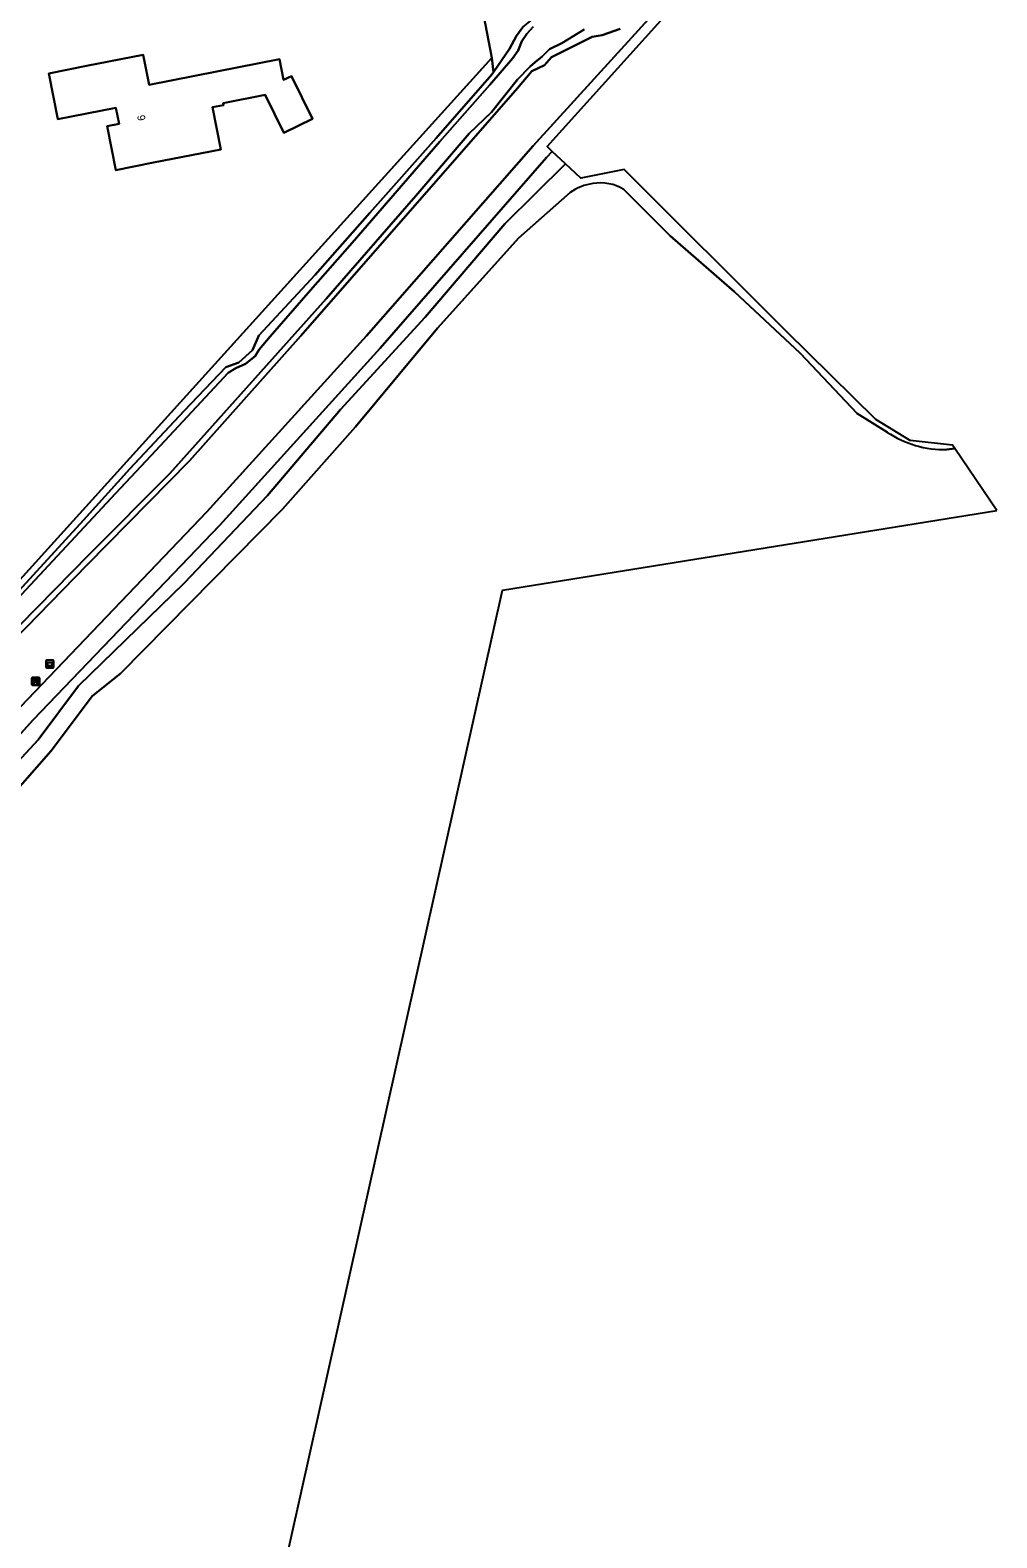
# Model space of a CAD drawing. Extents: x 157648 to 158502, y 379212 to 380938.
# Drawn here: x 158375.9 to 158501.8, y 379995.1 to 380191.3 of the extents above; entities that cross this region are included whole.
import ezdxf

# ---------------------------------------------------------------- set-up
doc = ezdxf.new("R2010")
doc.units = 0
for name, color, linetype in [('IMGEO_Afvalbak', 7, 'Continuous'), ('IMGEO_Bank', 7, 'Continuous'), ('IMGEO_Berm_groen', 7, 'Continuous'), ('IMGEO_Erf', 7, 'Continuous'), ('IMGEO_Groenvoorziening', 7, 'Continuous'), ('IMGEO_Oever', 7, 'Continuous'), ('IMGEO_Pand', 7, 'Continuous'), ('IMGEO_Pand_nummerreeks', 7, 'Continuous'), ('IMGEO_Voetpad_halfverhard', 7, 'Continuous'), ('IMGEO_Waterloop', 7, 'Continuous')]:
    doc.layers.add(name, color=color, linetype=linetype)

msp = doc.modelspace()

# ---------------------------------------------------------------- linework, layer by layer
at = {"layer": 'IMGEO_Afvalbak'}
for p, q in [((158377.95, 380108.39), (158377.95, 380109.19)), ((158377.95, 380109.19), (158377.95, 380108.39)), ((158378.05, 380109.29), (158378.84, 380109.29)), ((158378.84, 380109.29), (158378.05, 380109.29)), ((158378.84, 380108.29), (158378.05, 380108.29)), ((158378.05, 380108.29), (158378.84, 380108.29)), ((158378.94, 380109.19), (158378.94, 380108.39)), ((158378.94, 380108.39), (158378.94, 380109.19))]:
    msp.add_line(p, q, dxfattribs=at)
msp.add_lwpolyline([(158378.09, 380109), (158378.8, 380109), (158378.65, 380108.53), (158378.24, 380108.53), (158378.09, 380109)], dxfattribs=at)
for centre, start, end in [((158378.05, 380109.19), 90, 180), ((158378.05, 380109.19), 90, 180), ((158378.05, 380108.39), 180, 270), ((158378.05, 380108.39), 180, 270), ((158378.84, 380109.19), 0, 90), ((158378.84, 380109.19), 360, 90), ((158378.84, 380108.39), 270, 0), ((158378.84, 380108.39), 270, 0)]:
    msp.add_arc(centre, 0.1, start, end, dxfattribs=at)
at = {"layer": 'IMGEO_Bank'}
for p, q in [((158376.11, 380106.09), (158376.11, 380106.93)), ((158376.11, 380106.93), (158376.11, 380106.09)), ((158376.18, 380107.02), (158377.02, 380107.02)), ((158377.02, 380107.02), (158376.18, 380107.02)), ((158376.8, 380106.41), (158376.41, 380106.41)), ((158376.42, 380106.52), (158376.42, 380106.63)), ((158376.46, 380106.63), (158376.46, 380106.52)), ((158376.75, 380106.63), (158376.47, 380106.63)), ((158376.47, 380106.52), (158376.75, 380106.52)), ((158376.75, 380106.52), (158376.75, 380106.63)), ((158376.8, 380106.63), (158376.8, 380106.52)), ((158377.11, 380106.94), (158377.11, 380106.1)), ((158377.11, 380106.1), (158377.11, 380106.94)), ((158377.03, 380106.02), (158376.19, 380106.02)), ((158376.19, 380106.02), (158377.03, 380106.02))]:
    msp.add_line(p, q, dxfattribs=at)
for points in [[(158376.35, 380106.41), (158376.21, 380106.41), (158376.32, 380106.52), (158376.41, 380106.52)], [(158376.41, 380106.63), (158376.32, 380106.63), (158376.32, 380106.8), (158376.89, 380106.8), (158376.89, 380106.63), (158376.8, 380106.63)], [(158376.4, 380106.41), (158376.4, 380106.2), (158376.36, 380106.2), (158376.36, 380106.41)], [(158376.8, 380106.52), (158376.89, 380106.52), (158377, 380106.41), (158376.86, 380106.41)], [(158376.85, 380106.41), (158376.85, 380106.2), (158376.81, 380106.2), (158376.81, 380106.41)]]:
    msp.add_lwpolyline(points, dxfattribs=at)
for centre, radius, start, end in [((158376.18, 380106.94), 0.0779, 92.4484, 184.2845), ((158376.18, 380106.94), 0.0779, 92.4484, 184.2845), ((158376.35, 380106.41), 0.00671, 2.8957, 87.1043), ((158376.41, 380106.41), 0.00671, 92.8957, 177.1043), ((158376.41, 380106.63), 0.00671, 2.8957, 87.1043), ((158376.41, 380106.52), 0.00671, 272.8957, 357.1043), ((158376.47, 380106.63), 0.00671, 92.8957, 177.1043), ((158376.47, 380106.52), 0.00671, 182.8957, 267.1043), ((158376.75, 380106.63), 0.00671, 2.8957, 87.1043), ((158376.75, 380106.52), 0.00671, 272.8957, 357.1043), ((158376.8, 380106.63), 0.00671, 92.8957, 177.1043), ((158376.8, 380106.52), 0.00671, 182.8957, 267.1043), ((158376.8, 380106.41), 0.00671, 2.8957, 87.1043), ((158376.86, 380106.41), 0.00671, 92.8957, 177.1043), ((158377.03, 380106.94), 0.0779, 2.4484, 94.2845), ((158377.03, 380106.94), 0.0779, 2.4484, 94.2845), ((158376.18, 380106.1), 0.0779, 182.4484, 274.2845), ((158376.18, 380106.1), 0.0779, 182.4484, 274.2845), ((158377.03, 380106.1), 0.0779, 272.4484, 4.2845), ((158377.03, 380106.1), 0.0779, 272.4484, 4.2845)]:
    msp.add_arc(centre, radius, start, end, dxfattribs=at)
at = {"layer": 'IMGEO_Berm_groen'}
for points in [[(158305.85, 380022.95), (158331.75, 380050.61), (158346.54, 380066.12), (158376.94, 380098.93), (158382.17, 380105.94), (158395.92, 380119.32), (158406.8, 380130.7), (158416.28, 380141.89), (158427.3, 380153.91), (158437.7, 380166.06), (158445.59, 380173.87), (158445.59, 380173.87), (158443.87, 380175.49)], [(158443.87, 380175.49), (158443.13, 380174.68), (158421.48, 380149.89), (158400.57, 380126.86), (158376.27, 380101.52), (158358.23, 380081.54), (158345.66, 380067.5), (158336.21, 380057.39), (158325.74, 380046.61), (158308.36, 380028.68)]]:
    msp.add_lwpolyline(points, dxfattribs=at)
at = {"layer": 'IMGEO_Erf'}
msp.add_lwpolyline([(158339.86, 380155.21), (158339.3, 380140.15), (158336.96, 380139.71), (158336.94, 380139.82), (158330.83, 380138.62), (158330.85, 380138.52), (158319.17, 380136.24), (158318.73, 380136.15), (158318.62, 380135.94), (158302.77, 380121.88), (158310.84, 380105), (158320.27, 380086.07), (158350.7, 380093.12), (158360.95, 380104.76), (158436, 380187.68), (158429.44, 380221.8)], dxfattribs=at)
msp.add_lwpolyline([(158400.2, 380185.88), (158408.35, 380187.49), (158408.88, 380184.79), (158409.91, 380185.29), (158412.64, 380179.73), (158408.91, 380177.9), (158406.49, 380182.86), (158401.01, 380181.78), (158401.06, 380181.52), (158399.64, 380181.24), (158400.72, 380175.75), (158391.95, 380174.02), (158387.05, 380173.06), (158385.93, 380178.75), (158387.46, 380179.05), (158387.04, 380181.17), (158379.5, 380179.68), (158378.32, 380185.64), (158383.23, 380186.61), (158390.61, 380188.06), (158391.39, 380184.14)], close=True, dxfattribs=at)
at = {"layer": 'IMGEO_Groenvoorziening'}
for points in [[(158375.71, 380274.27), (158373.4, 380271.7), (158397.77, 380250), (158429.44, 380221.8), (158436, 380187.68), (158436.23, 380185.78), (158438.32, 380188.81), (158439.2, 380190.51), (158440.02, 380191.65), (158441.46, 380192.84), (158443.27, 380193.94), (158445.77, 380195.58), (158448.43, 380197.71), (158452.14, 380201.53), (158456.32, 380205.5), (158438.67, 380221.48), (158439.35, 380222.22), (158440.63, 380223.6), (158433.57, 380229.92), (158384.39, 380273.86)], [(158306.7, 380030.41), (158324.12, 380048.33), (158334.42, 380059.04), (158343.86, 380068.97), (158356.56, 380083.23), (158374.63, 380103.23), (158398.89, 380128.59), (158419.7, 380151.49), (158441.38, 380176.23), (158467.87, 380205.32), (158467.3, 380205.79), (158466.14, 380206.6), (158463.52, 380208.41), (158462.48, 380209.14), (158452.99, 380215.36)], [(158452.71, 380191.42), (158450.39, 380190.63), (158449.08, 380190.4), (158446.53, 380189.15), (158443.76, 380187.74), (158442.85, 380186.72), (158441.21, 380185.92), (158439.34, 380183.71), (158411.12, 380151.48), (158396.62, 380135.22), (158383.3, 380121.67), (158370.58, 380108.69)]]:
    msp.add_lwpolyline(points, dxfattribs=at)
msp.add_lwpolyline([(158412.99, 380159.41), (158420.13, 380167.51), (158428.74, 380177.2), (158436.02, 380185.47), (158436.23, 380185.78), (158436, 380187.68), (158360.95, 380104.76), (158350.7, 380093.12), (158367.33, 380110.63), (158382.85, 380127.51), (158388.86, 380134.2), (158395.94, 380141.73), (158401.38, 380147.4), (158403.08, 380148.02), (158404.83, 380149.61), (158405.68, 380151.53)], close=True, dxfattribs=at)
at = {"layer": 'IMGEO_Oever'}
for points in [[(158440.02, 380191.65), (158439.2, 380190.51), (158438.32, 380188.81), (158436.23, 380185.78), (158436.02, 380185.47), (158428.74, 380177.2), (158420.13, 380167.51), (158412.99, 380159.41), (158405.68, 380151.53), (158404.83, 380149.61), (158403.08, 380148.02), (158401.38, 380147.4), (158395.94, 380141.73), (158388.86, 380134.2), (158382.85, 380127.51), (158367.33, 380110.63)], [(158448.01, 380191.36), (158445.12, 380189.58), (158443.53, 380188.78), (158442.57, 380187.82), (158441.63, 380187.11), (158440.98, 380186.52), (158439.34, 380184.82), (158435.94, 380180.57), (158433.05, 380177.82), (158426.11, 380169.72), (158414.41, 380156.29), (158394.07, 380133.57), (158383.59, 380123.04), (158369.98, 380109.25)], [(158370.58, 380108.69), (158383.3, 380121.67), (158396.62, 380135.22), (158411.12, 380151.48), (158439.34, 380183.71), (158441.21, 380185.92), (158442.85, 380186.72), (158443.76, 380187.74), (158446.53, 380189.15), (158449.08, 380190.4), (158450.39, 380190.63), (158452.71, 380191.42)], [(158417.81, 380163.6), (158429.22, 380176.77), (158435.74, 380184.14), (158438.68, 380187.57), (158439.45, 380188.61), (158439.9, 380189.83), (158440.55, 380190.8), (158441.4, 380191.7)], [(158445.59, 380173.87), (158445.59, 380173.87), (158437.7, 380166.06), (158427.3, 380153.91), (158416.28, 380141.89), (158406.8, 380130.7), (158395.92, 380119.32), (158382.17, 380105.94), (158376.94, 380098.93), (158346.54, 380066.12), (158331.75, 380050.61), (158305.85, 380022.95)], [(158495.27, 380136.69), (158496.29, 380136.82), (158496.29, 380136.82), (158495.98, 380137.27), (158490.49, 380137.87), (158486.01, 380140.61), (158474.32, 380152.09), (158453.23, 380173.12), (158447.61, 380171.98), (158445.59, 380173.87)], [(158314.8, 380029.33), (158335.04, 380049.89), (158363.3, 380080.62), (158369.54, 380087.19), (158378.64, 380097.5), (158383.96, 380104.59), (158387.65, 380107.55), (158408.73, 380128.94), (158418.24, 380139.63), (158428.94, 380152.47), (158435.22, 380159.46), (158439.47, 380164.18), (158446.21, 380170.14)], [(158453.19, 380170.53), (158459.21, 380164.48), (158467.61, 380157.23), (158476.15, 380149.22), (158483.59, 380141.39), (158487.46, 380138.96)], [(158373.02, 380115.98), (158387.01, 380130.99), (158391.66, 380135.9), (158401.66, 380146.66), (158402.65, 380147.28), (158403.93, 380147.85), (158405.17, 380148.84), (158405.71, 380149.69), (158407.16, 380151.42), (158412.37, 380157.42), (158417.81, 380163.6)]]:
    msp.add_lwpolyline(points, dxfattribs=at)
for centre, radius, start, end in [((158449.97, 380164.85), 6.49, 97.3697, 125.4423), ((158450.16, 380165.54), 5.84, 58.6574, 100.0093), ((158494.96, 380150.17), 13.49, 236.2146, 271.3219)]:
    msp.add_arc(centre, radius, start, end, dxfattribs=at)
at = {"layer": 'IMGEO_Pand'}
msp.add_lwpolyline([(158400.2, 380185.88), (158391.39, 380184.14), (158390.61, 380188.06), (158383.23, 380186.61), (158378.32, 380185.64), (158379.5, 380179.68), (158387.04, 380181.17), (158387.46, 380179.05), (158385.93, 380178.75), (158387.05, 380173.06), (158391.95, 380174.02), (158400.72, 380175.75), (158399.64, 380181.24), (158401.06, 380181.52), (158401.01, 380181.78), (158406.49, 380182.86), (158408.91, 380177.9), (158412.64, 380179.73), (158409.91, 380185.29), (158408.88, 380184.79), (158408.35, 380187.49)], close=True, dxfattribs=at)
at = {"layer": 'IMGEO_Voetpad_halfverhard'}
for points in [[(158468.82, 380204.54), (158467.87, 380205.32), (158441.38, 380176.23), (158419.7, 380151.49), (158398.89, 380128.59), (158374.63, 380103.23), (158356.56, 380083.23), (158343.86, 380068.97), (158334.42, 380059.04), (158324.12, 380048.33), (158306.7, 380030.41)], [(158308.36, 380028.68), (158325.74, 380046.61), (158336.21, 380057.39), (158345.66, 380067.5), (158358.23, 380081.54), (158376.27, 380101.52), (158400.57, 380126.86), (158421.48, 380149.89), (158443.13, 380174.68), (158443.87, 380175.49), (158443.19, 380176.13), (158468.82, 380204.54)]]:
    msp.add_lwpolyline(points, dxfattribs=at)
at = {"layer": 'IMGEO_Waterloop'}
for points in [[(158441.4, 380191.7), (158440.55, 380190.8), (158439.9, 380189.83), (158439.45, 380188.61), (158438.68, 380187.57), (158435.74, 380184.14), (158429.22, 380176.77), (158417.81, 380163.6), (158412.37, 380157.42), (158407.16, 380151.42), (158405.71, 380149.69), (158405.17, 380148.84), (158403.93, 380147.85), (158402.65, 380147.28), (158401.66, 380146.66), (158391.66, 380135.9), (158387.01, 380130.99), (158373.02, 380115.98)], [(158433.05, 380177.82), (158435.94, 380180.57), (158439.34, 380184.82), (158440.98, 380186.52), (158441.63, 380187.11), (158442.57, 380187.82), (158443.53, 380188.78), (158445.12, 380189.58), (158448.01, 380191.36)], [(158299.01, 380032.9), (158306.87, 380041), (158340.09, 380075.09), (158369.98, 380109.25), (158383.59, 380123.04), (158394.07, 380133.57), (158414.41, 380156.29), (158426.11, 380169.72), (158433.05, 380177.82)], [(158446.21, 380170.14), (158439.47, 380164.18), (158435.22, 380159.46), (158428.94, 380152.47), (158418.24, 380139.63), (158408.73, 380128.94), (158387.65, 380107.55), (158383.96, 380104.59), (158378.64, 380097.5), (158369.54, 380087.19), (158363.3, 380080.62), (158335.04, 380049.89), (158314.8, 380029.33)], [(158487.46, 380138.96), (158483.59, 380141.39), (158476.15, 380149.22), (158467.61, 380157.23), (158459.21, 380164.48), (158453.19, 380170.53)], [(158501.77, 380128.78), (158496.29, 380136.82), (158496.29, 380136.82), (158495.27, 380136.69)], [(158353.09, 379769.33), (158352.62, 379765.36), (158348.77, 379750), (158347, 379742.96), (158348.65, 379742.74), (158348.56, 379742.39), (158349.37, 379742.25), (158349.2, 379740.87), (158353.54, 379740.33), (158353.75, 379741.62), (158354.14, 379741.57), (158353.94, 379740.28), (158358, 379739.78), (158367.2, 379804.21), (158437.38, 380118.38), (158501.77, 380128.78)]]:
    msp.add_lwpolyline(points, dxfattribs=at)
for centre, radius, start, end in [((158449.97, 380164.85), 6.49, 97.3697, 125.4423), ((158450.16, 380165.54), 5.84, 58.6574, 100.0093), ((158494.96, 380150.17), 13.49, 236.2146, 271.3219)]:
    msp.add_arc(centre, radius, start, end, dxfattribs=at)

# ---------------------------------------------------------------- texts
at = {"layer": 'IMGEO_Pand_nummerreeks'}
msp.add_text('9', height=1, rotation=281.1377, dxfattribs=at).set_placement((158389.81, 380180.12))

doc.saveas('drawing.dxf')
